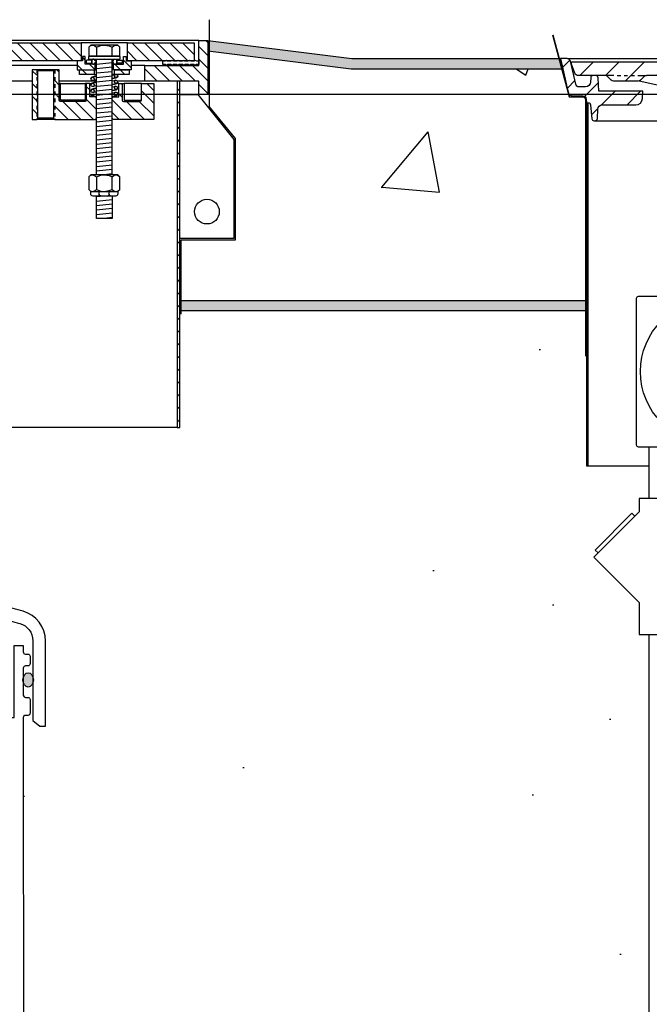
# Model space of a CAD drawing. Extents: x -169 to 7270, y -140 to 2984.
# Tile 626 of 656: x 6754 to 6771, y 959 to 986. Entities that reach past the tile are written whole.
import ezdxf

# ---------------------------------------------------------------- set-up
doc = ezdxf.new("R2010")
doc.units = 0
doc.header["$MEASUREMENT"] = 0
doc.header["$PDSIZE"] = 1
doc.linetypes.add('HIDDEN5', pattern=[0.05, 0.025, -0.025])
doc.layers.get('DEFPOINTS').update_dxf_attribs({"linetype": 'CONTINUOUS'})
for name, color, linetype in [('CONCRETE-HATCH', 2, 'CONTINUOUS'), ('CONDUIT', 2, 'CONTINUOUS'), ('DIM', 3, 'CONTINUOUS'), ('FRP-SUMP', 2, 'CONTINUOUS'), ('J-BOX', 2, 'CONTINUOUS'), ('MULTI-PORT-MANHOLE', 4, 'CONTINUOUS'), ('MULTI-PORT-MANHOLE-HATCH', 252, 'CONTINUOUS'), ('PEAGRAVEL-HATCH', 3, 'CONTINUOUS'), ('TANK-MANHOLE', 2, 'CONTINUOUS'), ('TANK-MANHOLE-18', 2, 'CONTINUOUS'), ('TANK-MANHOLE-COVER-18', 2, 'CONTINUOUS'), ('TANK-MANHOLE-COVER-HATCH-18', 7, 'CONTINUOUS'), ('TANK-MANHOLE-HATCH-18', 7, 'CONTINUOUS'), ('TANK-SLAB', 6, 'CONTINUOUS')]:
    doc.layers.add(name, color=color, linetype=linetype)
doc.layers.add('FREEZE-LINES', color=8, linetype='CONTINUOUS', plot=False)
doc.styles.add('SIMPLEX', font='simplex')
doc.dimstyles.new('DIM64', dxfattribs={"dimscale": 64, "dimtxt": 0.09375, "dimasz": 0.09375, "dimexe": 0.0625, "dimexo": 0.0625, "dimgap": 0.046875, "dimtad": 1, "dimdec": 4, "dimzin": 3, "dimdsep": 46, "dimlunit": 4, "dimtxsty": 'SIMPLEX', "dimcen": 0, "dimclrd": 256, "dimclre": 256, "dimclrt": 256, "dimadec": 0, "dimazin": 0, "dimtfac": 1, "dimtdec": 4, "dimtmove": 0, "dimatfit": 3, "dimfxl": 1, "dimfrac": 2, "dimtolj": 1, "dimtzin": 0, "dimarcsym": 0})
pattern_1 = [(45, (5212.8162, 3e-12), (-0.35355339, 0.35355339), [])]
pattern_2 = [(135, (14719.46536, -192.00985), (0.176776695, 0.176776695), [])]

# ---------------------------------------------------------------- blocks, each defined once
blk = doc.blocks.new('*D74')
at = {"layer": 'DEFPOINTS', "color": 0, "transparency": 16777216}
for p in [(7015.7, 978.296), (6391.694, 978.015), (6391.694, 700.523)]:
    blk.add_point(p, dxfattribs=at)
at = {"layer": 'DIM', "lineweight": -2, "transparency": 16777216}
for p, q in [((7015.7, 974.296), (7015.7, 696.523)), ((6391.694, 974.015), (6391.694, 696.523)), ((7009.7, 700.523), (6397.694, 700.523))]:
    blk.add_line(p, q, dxfattribs=at)
at = {"layer": 'DIM', "transparency": 16777216}
for points in [[(6397.694, 701.523), (6397.694, 699.523), (6391.694, 700.523)], [(7009.7, 701.523), (7009.7, 699.523), (7015.7, 700.523)]]:
    blk.add_solid(points, dxfattribs=at)
at = {"layer": 'DIM', "transparency": 16777216, "insert": (6703.697, 708.095), "char_height": 6, "attachment_point": 5, "style": 'SIMPLEX'}
blk.add_mtext('\\A1;52\'-0" (F.V. TANK SLAB)', dxfattribs=at)

msp = doc.modelspace()

# ---------------------------------------------------------------- hatches: boundary and pattern name
at = {"layer": 'CONCRETE-HATCH'}
h = msp.add_hatch(dxfattribs=at)
h.set_pattern_fill('AR-CONC', color=256, scale=2.67, style=0)
h.set_pattern_definition([(50, (6763.896, 981.429), (19.151, -1.675), [2.0025, -22.0275]), (355, (6763.896, 981.429), (-3.705, 20.084), [1.602, -17.622]), (100.45, (6765.492, 981.29), (15.446, 18.408), [1.702, -18.7205]), (46.18, (6763.896, 986.77), (28.495, -4.42), [3.004, -33.041]), (96.64, (6766.27, 986.4), (24.955, 26.01), [2.553, -28.081]), (351.18, (6763.896, 986.77), (24.955, 26.01), [2.403, -26.433]), (21, (6766.566, 985.434), (15.937, -10.75), [2.0025, -22.0275]), (326, (6766.566, 985.434), (6.497, 19.362), [1.602, -17.622]), (71.45, (6767.894, 984.538), (22.434, 8.612), [1.702, -18.7205]), (37.5, (6763.896, 981.429), (0.325, 8.888), [0, -17.4084, 0, -17.889, 0, -17.6887]), (7.5, (6763.896, 981.429), (7.024, 10.531), [0, -10.1994, 0, -17.008, 0, -6.7417]), (327.5, (6757.942, 981.429), (14.253, -0.6022), [0, -6.675, 0, -20.826, 0, -27.6345]), (317.5, (6755.272, 981.429), (15.571, 2.673), [0, -8.6775, 0, -13.8306, 0, -19.6245])])
h.paths.add_polyline_path([(6769.5787, 983.87998), (6769.55219, 983.9299), (6769.50736, 983.95668), (6769.12147, 983.95668), (6768.91354, 984.73346), (6763.05794, 984.73346), (6759.11465, 985.22637), (6759.11465, 983.67456), (6759.83008, 982.79832), (6759.83008, 979.97135), (6758.32214, 979.97135), (6758.32214, 978.29596), (6769.5787, 978.29596)])
at = {"layer": 'FRP-SUMP'}
h = msp.add_hatch(color=256, dxfattribs=at)
edge = h.paths.add_edge_path()
edge.add_ellipse((6754.08679, 967.75721), major_axis=(0, 0.2), ratio=0.72085956, start_angle=282.678211, end_angle=431.031832)
edge.add_line((6753.95045, 967.82221), (6753.95045, 967.6922))
edge.add_ellipse((6754.08679, 967.75721), major_axis=(0, 0.2), ratio=0.72085956, start_angle=108.968168, end_angle=257.321789)
edge.add_line((6754.22745, 967.71331), (6754.22745, 967.8011))
at = {"layer": 'MULTI-PORT-MANHOLE-HATCH', "linetype": 'Continuous'}
h = msp.add_hatch(dxfattribs=at)
h.set_pattern_fill('LINE', color=256, scale=2, angle=45, style=0)
h.set_pattern_definition(pattern_2)
h.paths.add_polyline_path([(6752.20045, 984.57721), (6752.20045, 984.95221), (6752.95045, 984.95221), (6752.95045, 985.45221), (6755.55982, 985.45221), (6755.55982, 984.95221), (6753.32545, 984.95221), (6753.32545, 984.57721)])
h = msp.add_hatch(dxfattribs=at)
h.set_pattern_fill('LINE', color=256, scale=2, angle=45, style=0)
h.set_pattern_definition(pattern_2)
h.paths.add_polyline_path([(6756.84107, 985.45221), (6758.70045, 985.45221), (6758.70045, 984.95221), (6756.84107, 984.95221)])
h = msp.add_hatch(dxfattribs=at)
h.set_pattern_fill('LINE', color=256, scale=2, angle=45, style=0)
h.set_pattern_definition(pattern_2)
h.paths.add_polyline_path([(6758.82545, 984.01471), (6758.82545, 984.38971), (6757.32545, 984.38971), (6757.32545, 984.82721), (6758.82545, 984.82721), (6758.82545, 985.51471), (6759.07545, 985.51471), (6759.07545, 984.01471)])
h = msp.add_hatch(dxfattribs=at)
h.set_pattern_fill('LINE', color=256, scale=2, angle=45, style=0)
h.set_pattern_definition(pattern_2)
h.paths.add_polyline_path([(6756.45826, 984.85846), (6756.7317, 984.85846), (6756.7317, 985.07721), (6756.80982, 985.07721), (6756.80982, 984.95221), (6756.95045, 984.95221), (6756.95045, 984.70221), (6756.45826, 984.70221)])
h.paths.add_polyline_path([(6755.45045, 984.95221), (6755.59107, 984.95221), (6755.59107, 985.07721), (6755.6692, 985.07721), (6755.6692, 984.85846), (6755.94263, 984.85846), (6755.94263, 984.70221), (6755.45045, 984.70221)])
h.paths.add_polyline_path([(6755.51295, 984.70221), (6755.9192, 984.70221), (6755.9192, 984.57721), (6755.51295, 984.57721)])
h.paths.add_polyline_path([(6756.4817, 984.70221), (6756.88795, 984.70221), (6756.88795, 984.57721), (6756.4817, 984.57721)])
h = msp.add_hatch(dxfattribs=at)
h.set_pattern_fill('LINE', color=256, scale=2, angle=45, style=0)
h.set_pattern_definition(pattern_2)
h.paths.add_polyline_path([(6754.82545, 984.70221), (6754.95045, 984.70221), (6754.95045, 983.85846, 0.41421356), (6754.9817, 983.82721), (6755.6692, 983.82721, 0.41421356), (6755.70045, 983.85846), (6755.70045, 984.32721), (6755.7942, 984.32721), (6755.7942, 983.95221), (6755.95045, 983.95221), (6755.9817, 983.92096), (6755.9817, 983.35846), (6755.95045, 983.32721), (6754.82545, 983.32721)])
h.paths.add_polyline_path([(6754.20045, 984.70221), (6754.32545, 984.70221), (6754.32545, 983.32721), (6754.20045, 983.32721)])
h = msp.add_hatch(dxfattribs=at)
h.set_pattern_fill('LINE', color=256, scale=2, angle=45, style=0)
h.set_pattern_definition(pattern_2)
h.paths.add_polyline_path([(6758.22575, 974.76471), (6758.30044, 974.76471), (6758.30044, 984.38971), (6758.22575, 984.38971)])
h = msp.add_hatch(dxfattribs=at)
h.set_pattern_fill('LINE', color=256, scale=2, angle=45, style=0)
h.set_pattern_definition(pattern_2)
h.paths.add_polyline_path([(6756.4192, 983.92096), (6756.45045, 983.95221), (6756.6067, 983.95221), (6756.6067, 984.32721), (6756.70045, 984.32721), (6756.70045, 983.85846, 0.41421356), (6756.7317, 983.82721), (6757.17417, 983.82721), (6757.20293, 983.8314), (6757.22399, 983.84284), (6757.2317, 983.85846), (6757.2317, 984.32721), (6757.57545, 984.32721), (6757.57545, 983.32721), (6756.45045, 983.32721), (6756.4192, 983.35846)])
at = {"layer": 'PEAGRAVEL-HATCH'}
h = msp.add_hatch(dxfattribs=at)
h.set_pattern_fill('AR-SAND', color=256, scale=7.5, style=0)
h.set_pattern_definition([(37.5, (6759.235, 969.983), (-0.472, 14.451), [0, -11.4, 0, -12.75, 0, -12.1875]), (7.5, (6759.235, 969.983), (13.273, 21.166), [0, -6.15, 0, -10.275, 0, -3.9375]), (327.5, (6750.01, 969.983), (23.356, 0.0424), [0, -3.75, 0, -13.5, 0, -17.625]), (317.5, (6750.01, 969.983), (22.546, 6.583), [0, -1.875, 0, -8.85, 0, -10.125])])
h.paths.add_polyline_path([(6769.59336, 978.01471), (6759.23496, 978.01471), (6760.03052, 969.98346), (6770.97582, 969.98346), (6769.79302, 971.16626), (6769.91087, 971.28412), (6769.8323, 971.36269), (6770.85371, 972.38409), (6770.93228, 972.30552), (6771.05014, 972.42338), (6771.05014, 972.79812), (6771.32794, 972.79812), (6771.32794, 973.7036), (6769.59336, 973.7036)])
h = msp.add_hatch(dxfattribs=at)
h.set_pattern_fill('AR-SAND', color=256, scale=7.5, style=0)
h.set_pattern_definition([(37.5, (6753.952, 964.509), (-0.4725, 14.451), [0, -11.4, 0, -12.75, 0, -12.1875]), (7.5, (6753.952, 964.509), (13.273, 21.166), [0, -6.15, 0, -10.275, 0, -3.9375]), (327.5, (6744.727, 964.509), (23.356, 0.0424), [0, -3.75, 0, -13.5, 0, -17.625]), (317.5, (6744.727, 964.509), (22.546, 6.583), [0, -1.875, 0, -8.85, 0, -10.125])])
h.paths.add_polyline_path([(6771.32794, 969.02023), (6771.05014, 969.02023), (6771.05014, 969.90914), (6770.97582, 969.98346), (6759.84204, 969.98346), (6753.95178, 969.98346), (6753.95371, 964.50891), (6771.32794, 964.50891)])
h = msp.add_hatch(dxfattribs=at)
h.set_pattern_fill('AR-SAND', color=256, scale=7.5, style=0)
h.set_pattern_definition([(37.5, (6753.954, 931.786), (-0.4725, 14.451), [0, -11.4, 0, -12.75, 0, -12.1875]), (7.5, (6753.954, 931.786), (13.273, 21.166), [0, -6.15, 0, -10.275, 0, -3.9375]), (327.5, (6744.729, 931.786), (23.356, 0.0424), [0, -3.75, 0, -13.5, 0, -17.625]), (317.5, (6744.729, 931.786), (22.546, 6.583), [0, -1.875, 0, -8.85, 0, -10.125])])
edge = h.paths.add_edge_path()
edge.add_line((6771.32794, 964.50891), (6753.95371, 964.50891))
edge.add_line((6753.95371, 964.50891), (6753.95488, 961.19658))
edge.add_arc((6700.03782, 832.27575), 139.74129, 65.4201994, 67.3044212, ccw=False)
edge.add_arc((6757.70853, 957.71641), 1.7, 0, 74.436861, ccw=False)
edge.add_line((6759.40853, 957.71641), (6759.40853, 945.77096))
edge.add_line((6759.40853, 945.77096), (6760.29198, 945.77096))
edge.add_line((6760.29198, 945.77096), (6760.52851, 945.77096))
edge.add_line((6760.52851, 945.77096), (6759.79198, 944.45572))
edge.add_line((6759.79198, 944.45572), (6759.79198, 944.05737))
edge.add_arc((6759.54198, 944.05737), 0.25, -90, 0, ccw=False)
edge.add_line((6759.54198, 943.80737), (6759.40853, 943.80737))
edge.add_line((6759.40853, 943.80737), (6759.40853, 942.27096))
edge.add_arc((6759.65853, 942.27096), 0.25, 180, 270)
edge.add_line((6759.65853, 942.02096), (6759.65853, 939.0151))
edge.add_line((6759.65853, 939.0151), (6760.27728, 939.0151))
edge.add_line((6760.27728, 939.0151), (6760.27728, 938.11792))
edge.add_line((6760.27728, 938.11792), (6760.40103, 938.11792))
edge.add_line((6760.40103, 938.11792), (6760.40103, 937.70503))
edge.add_line((6760.40103, 937.70503), (6760.97355, 937.665))
edge.add_line((6760.97355, 937.665), (6760.97355, 937.14713))
edge.add_line((6760.97355, 937.14713), (6761.46855, 937.14713))
edge.add_line((6761.46855, 937.14713), (6761.46855, 937.60745))
edge.add_line((6761.46855, 937.60745), (6761.53042, 937.60745))
edge.add_line((6761.53042, 937.60745), (6761.53042, 937.66932))
edge.add_line((6761.53042, 937.66932), (6761.65417, 937.66932))
edge.add_line((6761.65417, 937.66932), (6761.65417, 937.14713))
edge.add_line((6761.65417, 937.14713), (6766.60711, 937.14713))
edge.add_ellipse((6766.60711, 936.95963), major_axis=(0, 0.1875), ratio=0.47920074, start_angle=180, end_angle=360, ccw=False)
edge.add_ellipse((6766.60711, 936.58463), major_axis=(0, -0.1875), ratio=0.47920074, start_angle=0, end_angle=180, ccw=False)
edge.add_line((6766.60711, 936.39713), (6761.65417, 936.39713))
edge.add_line((6761.65417, 936.39713), (6761.65417, 935.87495))
edge.add_line((6761.65417, 935.87495), (6761.46855, 935.87495))
edge.add_line((6761.46855, 935.87495), (6761.46855, 935.92098))
edge.add_line((6761.46855, 935.92098), (6760.91167, 935.92098))
edge.add_line((6760.91167, 935.92098), (6760.91167, 935.87495))
edge.add_line((6760.91167, 935.87495), (6760.40103, 935.83924))
edge.add_line((6760.40103, 935.83924), (6760.40103, 935.42635))
edge.add_line((6760.40103, 935.42635), (6760.27728, 935.42635))
edge.add_line((6760.27728, 935.42635), (6760.27728, 934.52917))
edge.add_line((6760.27728, 934.52917), (6759.65853, 934.52917))
edge.add_line((6759.65853, 934.52917), (6759.65853, 933.52917))
edge.add_line((6759.65853, 933.52917), (6760.27728, 933.52917))
edge.add_line((6760.27728, 933.52917), (6760.27728, 932.63198))
edge.add_line((6760.27728, 932.63198), (6760.40103, 932.63198))
edge.add_line((6760.40103, 932.63198), (6760.40103, 932.21909))
edge.add_line((6760.40103, 932.21909), (6760.97355, 932.17906))
edge.add_line((6760.97355, 932.17906), (6760.97355, 931.7862))
edge.add_line((6760.97355, 931.7862), (6761.46855, 931.7862))
edge.add_line((6761.46855, 931.7862), (6761.46855, 932.12151))
edge.add_line((6761.46855, 932.12151), (6761.53042, 932.12151))
edge.add_line((6761.53042, 932.12151), (6761.53042, 932.18339))
edge.add_line((6761.53042, 932.18339), (6761.65417, 932.18339))
edge.add_line((6761.65417, 932.18339), (6761.65417, 931.7862))
edge.add_line((6761.65417, 931.7862), (6768.32794, 931.7862))
edge.add_arc((6768.32794, 934.7862), 3, 270, 360)
edge.add_line((6771.32794, 934.7862), (6771.32794, 964.50891))
h.paths.add_polyline_path([(6761.45865, 937.83119), (6761.33985, 937.83119, -1), (6761.10225, 937.83119), (6760.98345, 937.83119, -1)], flags=16)
h.paths.add_polyline_path([(6761.32401, 937.83119, -1), (6761.11809, 937.83119, -1)], flags=0)
h.paths.add_polyline_path([(6761.45865, 932.34525), (6761.33985, 932.34525, -1), (6761.10225, 932.34525), (6760.98345, 932.34525, -1)], flags=16)
h.paths.add_polyline_path([(6761.32401, 932.34525, -1), (6761.11809, 932.34525, -1)], flags=0)
at = {"layer": 'TANK-MANHOLE-COVER-HATCH-18', "linetype": 'Continuous'}
h = msp.add_hatch(dxfattribs=at)
h.set_pattern_fill('LINE', color=256, scale=4, angle=45, style=0)
h.set_pattern_definition(pattern_1)
h.paths.add_polyline_path([(6769.1724, 984.92178), (6769.17795, 984.85798), (6769.26987, 984.60612, 0.31505809), (6769.35793, 984.54451), (6770.11003, 984.54451, -0.20068244), (6770.17677, 984.5166), (6770.27632, 984.41569, 0.20068244), (6770.34306, 984.38778), (6770.68286, 984.38778), (6771.02266, 984.38778, 0.20067998), (6771.0894, 984.41569), (6771.18895, 984.5166, -0.20067998), (6771.25569, 984.54451), (6776.97437, 984.54451, -0.38336671), (6777.22295, 984.32108), (6777.31844, 983.42753, 0.38336671), (6777.4738, 983.28788), (6777.50063, 983.28788, 0.38336671), (6777.65599, 983.42753), (6777.75144, 984.32073, -0.38376912), (6778.00041, 984.54451), (6779.86317, 984.54451, -0.38581775), (6780.11373, 984.31895), (6780.20754, 983.42777, 0.38381878), (6780.36293, 983.28788), (6780.39119, 983.28788, 0.38381878), (6780.54658, 983.42777), (6780.64058, 984.32069, -0.38381878), (6780.8892, 984.54451), (6786.60927, 984.54451, -0.20067998), (6786.67602, 984.5166), (6786.77556, 984.41569, 0.20067998), (6786.8423, 984.38778), (6787.18211, 984.38778), (6787.52191, 984.38778, 0.20068244), (6787.58865, 984.41569), (6787.6882, 984.5166, -0.20068244), (6787.75494, 984.54451), (6788.50564, 984.54451, 0.31505687), (6788.59371, 984.60612), (6788.68563, 984.85798), (6788.69118, 984.92178), (6778.93248, 984.92178)])
at = {"layer": 'TANK-MANHOLE-HATCH-18', "linetype": 'Continuous'}
h = msp.add_hatch(dxfattribs=at)
h.set_pattern_fill('LINE', color=256, scale=4, angle=45, style=0)
h.set_pattern_definition(pattern_1)
h.paths.add_polyline_path([(6769.70363, 983.73304), (6769.73829, 983.34482, 0.45806569), (6769.81519, 983.28962, 0.46914088), (6769.89224, 983.3471), (6769.90618, 983.61191, -0.39889443), (6770.031, 983.73034), (6770.95889, 983.73034, 0.39805028), (6771.1461, 983.90744), (6771.15722, 984.1076), (6769.9311, 984.1076), (6769.91166, 984.48523, 0.39923087), (6769.84924, 984.54451), (6769.77022, 984.54451, 0.39953151), (6769.7078, 984.48516), (6769.70165, 984.36321, -0.39953151), (6769.56121, 984.22966), (6769.38294, 984.22966, -0.34858266), (6769.29164, 984.30212), (6769.14206, 984.94341, 0.34699278), (6769.05168, 985.01471), (6768.8686, 985.01471), (6769.08643, 984.07537, 0.34818324), (6769.2082, 983.97861), (6769.48864, 983.97861, -0.40020821), (6769.58298, 983.88936), (6769.5885, 983.78998), (6769.64138, 983.78998, -0.38836603)])
at = {"layer": 'TANK-SLAB'}
for points in [[(6768.87484, 985.01471), (6763.07545, 985.01471), (6759.07545, 985.51471), (6759.07545, 985.23127), (6763.05794, 984.73346), (6768.94006, 984.73346)], [(6769.59336, 978.29596), (6758.30044, 978.29596), (6758.30044, 978.01471), (6769.59336, 978.01471)]]:
    msp.add_hatch(color=256, dxfattribs=at).paths.add_polyline_path(points)

# ---------------------------------------------------------------- linework, layer by layer
at = {"layer": 'CONDUIT'}
for p, q in [((6771.32794, 972.79812), (6771.32794, 974.22502)), ((6771.32794, 938.26656), (6771.32794, 969.02956))]:
    msp.add_line(p, q, dxfattribs=at)
msp.add_lwpolyline([(6771.05014, 972.42338), (6769.79302, 971.16626), (6771.05014, 969.90914), (6771.05014, 969.02023), (6772.60574, 969.02023), (6772.60574, 972.79812), (6771.05014, 972.79812)], close=True, dxfattribs=at)
msp.add_lwpolyline([(6770.93228, 972.30552), (6770.85371, 972.38409), (6769.8323, 971.36269), (6769.91087, 971.28412)], dxfattribs=at)
at = {"layer": 'DEFPOINTS'}
for points in [[(6759.11465, 986.09576), (6759.11465, 983.67456), (6759.83008, 982.79832), (6759.83008, 979.97135), (6758.32214, 979.97135), (6758.32214, 977.91141)], [(6768.64989, 985.6718), (6769.10898, 983.95668), (6769.49487, 983.95668), (6769.53971, 983.9299), (6769.56621, 983.87998), (6769.56621, 976.75093)], [(6768.65613, 985.6718), (6769.11522, 983.95668), (6769.50111, 983.95668), (6769.54595, 983.9299), (6769.57245, 983.87998), (6769.57245, 976.75093)], [(6768.65613, 985.6718), (6769.11522, 983.95668), (6769.50111, 983.95668), (6769.54595, 983.9299), (6769.57245, 983.87998), (6769.57245, 976.75093)], [(6768.65613, 985.6718), (6769.11522, 983.95668), (6769.50111, 983.95668), (6769.54595, 983.9299), (6769.57245, 983.87998), (6769.57245, 976.75093)], [(6768.65613, 985.6718), (6769.11522, 983.95668), (6769.50111, 983.95668), (6769.54595, 983.9299), (6769.57245, 983.87998), (6769.57245, 976.75093)]]:
    msp.add_lwpolyline(points, dxfattribs=at)
at = {"layer": 'FREEZE-LINES', "linetype": 'Continuous'}
msp.add_line((7225.69428, 984.01471), (6181.69428, 984.01471), dxfattribs=at)
at = {"layer": 'FRP-SUMP'}
msp.add_lwpolyline([(6753.85082, 969.32614, -0.33616492), (6754.21572, 968.84474), (6754.21572, 966.63109), (6754.40723, 966.47039), (6754.56585, 966.47039), (6754.56572, 966.63109), (6754.56572, 968.84474, 0.33616492), (6753.94539, 969.66312, 0.00312802), (6753.38578, 969.81672, -0.33950342), (6753.20045, 970.05822), (6753.20045, 973.34109), (6752.95072, 973.34109), (6752.95072, 969.95415, 0.33985649), (6753.322, 969.471, -0.00350371)], format="xyb", close=True, dxfattribs=at)
msp.add_lwpolyline([(6752.70045, 956.57108), (6752.70045, 966.71159), (6753.70045, 966.71159), (6753.70045, 968.71159), (6753.95045, 968.71159), (6753.95045, 968.53471, 0.41421356), (6754.01045, 968.47471), (6754.08045, 968.47471, -0.41421356), (6754.14045, 968.41471), (6754.14045, 968.20909, -0.41421356), (6754.07795, 968.14659), (6754.01545, 968.14659, 0.38676832), (6753.95045, 968.08409), (6753.95045, 967.33409, 0.38676832), (6754.01545, 967.27159), (6754.07795, 967.27159, -0.41421356), (6754.14045, 967.20909), (6754.14045, 966.83409, -0.41421356), (6754.07795, 966.77159), (6754.01045, 966.77159, 0.41421356), (6753.95045, 966.71159), (6753.95392, 956.87655, -0.00822165)], format="xyb", dxfattribs=at)
msp.add_ellipse((6754.08679, 967.75721), major_axis=(0, 0.2), ratio=0.72085956, dxfattribs=at)
at = {"layer": 'J-BOX'}
msp.add_lwpolyline([(6770.98375, 974.28058), (6770.98375, 978.35821, -0.41421356), (6771.03931, 978.41377), (6775.11694, 978.41377, -0.41421356), (6775.1725, 978.35821), (6775.1725, 974.28058, -0.41421356), (6775.11694, 974.22502), (6771.03931, 974.22502, -0.41421356)], format="xyb", close=True, dxfattribs=at)
msp.add_circle((6773.07812, 976.3194), 1.98948, dxfattribs=at)
at = {"layer": 'MULTI-PORT-MANHOLE', "color": 7, "linetype": 'Continuous'}
for p, q in [((6758.82545, 985.51471), (6752.57614, 985.51471)), ((6756.84107, 985.45221), (6755.55982, 985.45221)), ((6755.94042, 984.88847), (6755.9817, 984.88847)), ((6755.45045, 984.82721), (6753.32545, 984.82721)), ((6754.82545, 984.70221), (6754.32545, 984.70221)), ((6755.94263, 984.85846), (6755.9817, 984.85846)), ((6755.94263, 984.70221), (6755.9817, 984.70221)), ((6756.45826, 984.85846), (6756.4192, 984.85846)), ((6756.45826, 984.70221), (6756.4192, 984.70221)), ((6757.32545, 984.82721), (6756.95045, 984.82721)), ((6754.20045, 984.38971), (6752.81562, 984.38971)), ((6755.9817, 984.38971), (6754.95045, 984.38971)), ((6755.9192, 984.57721), (6755.9817, 984.57721)), ((6756.4817, 984.57721), (6756.4192, 984.57721)), ((6757.32545, 984.38971), (6756.56707, 984.38971)), ((6754.9817, 984.32721), (6755.6692, 984.32721)), ((6755.7942, 984.32721), (6755.85329, 984.32721)), ((6756.6067, 984.32721), (6756.5476, 984.32721)), ((6757.23169, 984.32721), (6756.74867, 984.32721)), ((6754.82545, 983.32721), (6754.32545, 983.32721)), ((6758.22575, 974.76471), (6752.8986, 974.76471))]:
    msp.add_line(p, q, dxfattribs=at)
at = {"layer": 'MULTI-PORT-MANHOLE', "color": 2, "linetype": 'Continuous'}
for p, q in [((6755.98394, 985.33355), (6755.98394, 985.07906)), ((6756.41695, 985.07906), (6756.41695, 985.33355)), ((6755.9817, 981.7889), (6755.9817, 984.99907)), ((6756.4192, 981.7889), (6756.4192, 984.99907)), ((6754.7942, 984.67096), (6754.3567, 984.67096)), ((6754.7942, 983.35846), (6754.3567, 983.35846)), ((6755.98394, 981.73089), (6755.98394, 981.38291)), ((6756.41695, 981.38291), (6756.41695, 981.73089))]:
    msp.add_line(p, q, dxfattribs=at)
at = {"layer": 'MULTI-PORT-MANHOLE', "color": 254, "linetype": 'Continuous'}
for p, q in [((6756.4192, 984.96906), (6756.46047, 984.96906)), ((6756.46047, 984.88847), (6756.4192, 984.88847))]:
    msp.add_line(p, q, dxfattribs=at)
at = {"layer": 'MULTI-PORT-MANHOLE', "color": 1, "linetype": 'HIDDEN5', "ltscale": 0.4}
for p, q in [((6754.32545, 984.70221), (6754.32545, 983.32721)), ((6754.82545, 984.70221), (6754.82545, 983.32721))]:
    msp.add_line(p, q, dxfattribs=at)
at = {"layer": 'MULTI-PORT-MANHOLE', "color": 3, "linetype": 'Continuous'}
msp.add_line((6756.4192, 983.90229), (6756.4192, 984.84197), dxfattribs=at)
at = {"layer": 'MULTI-PORT-MANHOLE', "linetype": 'Continuous'}
for points in [[(6752.20045, 984.57721), (6752.20045, 984.95221), (6752.95045, 984.95221), (6752.95045, 985.45221), (6755.55982, 985.45221), (6755.55982, 984.95221), (6753.32545, 984.95221), (6753.32545, 984.57721)], [(6756.84107, 985.45221), (6758.70045, 985.45221), (6758.70045, 984.95221), (6756.84107, 984.95221)], [(6758.82545, 984.01471), (6758.82545, 984.38971), (6757.32545, 984.38971), (6757.32545, 984.82721), (6758.82545, 984.82721), (6758.82545, 985.51471), (6759.07545, 985.51471), (6759.07545, 984.01471)], [(6758.22575, 974.76471), (6758.30044, 974.76471), (6758.30044, 984.38971), (6758.22575, 984.38971), (6758.22575, 974.76471)]]:
    msp.add_lwpolyline(points, close=True, dxfattribs=at)
at = {"layer": 'MULTI-PORT-MANHOLE', "color": 2, "linetype": 'Continuous'}
for points in [[(6756.57544, 985.07906), (6756.63346, 985.07906), (6756.63346, 985.33355), (6756.57544, 985.39156), (6755.82545, 985.39156), (6755.76743, 985.33355), (6755.76743, 985.07906), (6755.82545, 985.07906)], [(6755.6692, 985.07721), (6755.59107, 985.07721), (6755.59107, 984.95221), (6755.45045, 984.95221), (6755.45045, 984.70221), (6755.94263, 984.70221), (6755.94263, 984.85846), (6755.6692, 984.85846)], [(6756.7317, 985.07721), (6756.80982, 985.07721), (6756.80982, 984.95221), (6756.95045, 984.95221), (6756.95045, 984.70221), (6756.45826, 984.70221), (6756.45826, 984.85846), (6756.7317, 984.85846)], [(6754.3567, 983.35846), (6754.3567, 984.67096), (6754.32545, 984.70221), (6754.20045, 984.70221), (6754.20045, 983.32721), (6754.32545, 983.32721)], [(6755.9192, 984.57721), (6755.51295, 984.57721), (6755.51295, 984.70221), (6755.9192, 984.70221), (6755.9192, 984.57721)], [(6756.4817, 984.57721), (6756.4817, 984.70221), (6756.88795, 984.70221), (6756.88795, 984.57721), (6756.4817, 984.57721)], [(6756.57544, 981.3249), (6756.63346, 981.38291), (6756.63346, 981.73089), (6756.57544, 981.7889), (6755.82545, 981.7889), (6755.76743, 981.73089), (6755.76743, 981.38291), (6755.82545, 981.3249)]]:
    msp.add_lwpolyline(points, close=True, dxfattribs=at)
for points in [[(6755.76743, 985.33355), (6755.81256, 985.37088), (6755.86209, 985.39156), (6755.87569, 985.39156), (6755.87569, 985.39156), (6755.93196, 985.37505), (6755.98394, 985.33355), (6756.03254, 985.35569), (6756.1082, 985.38039), (6756.18944, 985.3914), (6756.20045, 985.39156), (6756.33996, 985.36646), (6756.41695, 985.33355), (6756.46208, 985.37088), (6756.51161, 985.39156), (6756.5252, 985.39156), (6756.58147, 985.37505), (6756.63346, 985.33355)], [(6755.76743, 981.73089), (6755.81256, 981.76822), (6755.86209, 981.7889), (6755.87569, 981.7889), (6755.87569, 981.7889), (6755.93196, 981.77238), (6755.98394, 981.73089), (6756.03254, 981.75303), (6756.1082, 981.77772), (6756.18944, 981.78874), (6756.20045, 981.7889), (6756.33996, 981.76379), (6756.41695, 981.73089), (6756.46208, 981.76822), (6756.51161, 981.7889), (6756.5252, 981.7889), (6756.58147, 981.77238), (6756.63346, 981.73089)], [(6755.76743, 981.38291), (6755.81256, 981.34558), (6755.86209, 981.3249), (6755.87569, 981.3249), (6755.87569, 981.3249), (6755.93196, 981.34142), (6755.98394, 981.38291), (6756.03254, 981.36077), (6756.1082, 981.33608), (6756.18944, 981.32506), (6756.20045, 981.3249), (6756.33996, 981.35001), (6756.41695, 981.38291), (6756.46208, 981.34558), (6756.51161, 981.3249), (6756.5252, 981.3249), (6756.58147, 981.34142), (6756.63346, 981.38291)], [(6756.4192, 981.1949), (6756.4192, 980.57756), (6755.9817, 980.57756), (6755.9817, 981.1949)]]:
    msp.add_lwpolyline(points, dxfattribs=at)
at = {"layer": 'MULTI-PORT-MANHOLE', "color": 7, "linetype": 'Continuous'}
for points in [[(6755.85545, 984.88976), (6755.85545, 984.96777), (6755.71607, 984.96777, 0.41421356), (6755.70045, 984.95214), (6755.70045, 984.90458, 0.41421356), (6755.71044, 984.88896), (6755.85544, 984.88896)], [(6755.85545, 984.88971, 0.41421356), (6755.8867, 984.85846), (6755.90919, 984.85846, 0.41421356), (6755.94044, 984.88971), (6755.94044, 984.8936), (6755.98105, 984.92877), (6755.94044, 984.96393), (6755.94044, 984.96782, 0.41421356), (6755.90919, 984.99907), (6755.8867, 984.99907, 0.41421356), (6755.85545, 984.96782), (6755.85545, 984.88847)], [(6756.54545, 984.88971, -0.41421356), (6756.5142, 984.85846), (6756.4917, 984.85846, -0.41421356), (6756.46045, 984.88971), (6756.46045, 984.8936), (6756.41984, 984.92877), (6756.46045, 984.96393), (6756.46045, 984.96782, -0.41421356), (6756.4917, 984.99907), (6756.5142, 984.99907, -0.41421356), (6756.54545, 984.96782), (6756.54545, 984.88847)], [(6756.54545, 984.88976), (6756.54545, 984.96777), (6756.68482, 984.96777, -0.41421356), (6756.70045, 984.95214), (6756.70045, 984.90458, -0.41421356), (6756.69045, 984.88896), (6756.54545, 984.88896)]]:
    msp.add_lwpolyline(points, format="xyb", dxfattribs=at)
at = {"layer": 'MULTI-PORT-MANHOLE', "color": 2, "linetype": 'Continuous'}
for points in [[(6756.62432, 985.07906), (6755.77657, 985.07906, 0.41421356), (6755.76095, 985.06344), (6755.76095, 985.01469, 0.41421356), (6755.77657, 984.99907), (6756.62432, 984.99907, 0.41421356), (6756.63994, 985.01469), (6756.63994, 985.06344, 0.41421356)], [(6754.82545, 983.32721), (6755.95045, 983.32721), (6755.9817, 983.35846), (6755.9817, 983.92096), (6755.95045, 983.95221), (6755.7942, 983.95221), (6755.7942, 984.32721), (6755.70045, 984.32721), (6755.70045, 983.85846, -0.41421356), (6755.6692, 983.82721), (6754.9817, 983.82721, -0.41421356), (6754.95045, 983.85846), (6754.95045, 984.70221), (6754.82545, 984.70221), (6754.7942, 984.67096), (6754.7942, 983.35846)], [(6757.2317, 983.85846), (6757.2317, 984.32721), (6757.57545, 984.32721), (6757.57545, 983.32721), (6756.45045, 983.32721), (6756.4192, 983.35846), (6756.4192, 983.92096), (6756.45045, 983.95221), (6756.6067, 983.95221), (6756.6067, 984.32721), (6756.70045, 984.32721), (6756.70045, 983.85846, 0.41421356), (6756.7317, 983.82721), (6757.17417, 983.82721), (6757.20293, 983.8314), (6757.22399, 983.84284)]]:
    msp.add_lwpolyline(points, format="xyb", close=True, dxfattribs=at)
at = {"layer": 'MULTI-PORT-MANHOLE', "color": 7, "linetype": 'Continuous'}
msp.add_lwpolyline([(6758.71974, 984.97521), (6758.7262, 984.97521), (6758.76045, 984.95521), (6758.82545, 984.95521), (6758.82545, 984.84722), (6758.76045, 984.84722), (6758.7262, 984.82721), (6758.69195, 984.84722), (6758.59995, 984.84722), (6758.5657, 984.82721), (6758.53145, 984.84722), (6758.43944, 984.84722), (6758.4052, 984.82721), (6758.37095, 984.84722), (6758.27895, 984.84722), (6758.2447, 984.82721), (6758.21045, 984.84722), (6758.11845, 984.84722), (6758.0842, 984.82721), (6758.04995, 984.84722), (6757.95794, 984.84722), (6757.9237, 984.82721), (6757.88945, 984.84722), (6757.82545, 984.84722), (6757.82545, 984.95521), (6757.88945, 984.95521), (6757.9237, 984.97521), (6757.95794, 984.95521), (6758.04995, 984.95521), (6758.0842, 984.97521), (6758.11845, 984.95521), (6758.21045, 984.95521), (6758.2447, 984.97521), (6758.27895, 984.95521), (6758.37095, 984.95521), (6758.4052, 984.97521), (6758.43944, 984.95521), (6758.53145, 984.95521), (6758.5657, 984.97521), (6758.59995, 984.95521), (6758.69195, 984.95521), (6758.7262, 984.97521)], dxfattribs=at)
at = {"layer": 'MULTI-PORT-MANHOLE', "color": 1, "linetype": 'Continuous'}
for points in [[(6755.9817, 984.52055), (6755.9303, 984.51368), (6755.91782, 984.51184), (6755.90639, 984.51), (6755.88848, 984.50679), (6755.87216, 984.50234), (6755.86463, 984.49973), (6755.85689, 984.49621), (6755.85188, 984.49332), (6755.84653, 984.48943), (6755.84176, 984.48502), (6755.83715, 984.47944), (6755.83286, 984.4721), (6755.83061, 984.46477)], [(6755.9817, 984.35371), (6755.9303, 984.34683), (6755.91782, 984.34499), (6755.90639, 984.34316), (6755.88848, 984.33995), (6755.87216, 984.3355), (6755.86463, 984.33288), (6755.85689, 984.32936), (6755.85188, 984.32647), (6755.84653, 984.32259), (6755.84176, 984.31818), (6755.83715, 984.31259), (6755.83286, 984.30525), (6755.83061, 984.29793)], [(6755.88953, 984.40933), (6755.92131, 984.42125), (6755.9817, 984.43016)], [(6756.4192, 984.55755), (6756.46615, 984.56446), (6756.48083, 984.56676), (6756.50873, 984.57721)], [(6756.4192, 984.46729), (6756.47184, 984.47433), (6756.48432, 984.47617), (6756.49575, 984.478), (6756.51366, 984.48121), (6756.52998, 984.48566), (6756.53751, 984.48828), (6756.54525, 984.4918), (6756.55026, 984.49469), (6756.55561, 984.49857), (6756.56038, 984.50298), (6756.56499, 984.50857), (6756.56928, 984.51591), (6756.57152, 984.52323)], [(6756.51093, 984.41176), (6756.47915, 984.39985), (6756.4192, 984.391)], [(6756.4192, 984.3006), (6756.47016, 984.30742), (6756.48264, 984.30926), (6756.49407, 984.31109), (6756.51198, 984.3143), (6756.5283, 984.31875), (6756.53583, 984.32137), (6756.54357, 984.32489), (6756.54858, 984.32778), (6756.55393, 984.33166), (6756.5587, 984.33607), (6756.56331, 984.34166), (6756.56759, 984.349), (6756.56984, 984.35632)], [(6755.70045, 984.32721), (6755.6692, 984.32721), (6755.6692, 983.85846), (6754.9817, 983.85846), (6754.9817, 984.32721), (6754.95045, 984.32721)], [(6755.9817, 984.18674), (6755.9303, 984.17987), (6755.91782, 984.17802), (6755.90639, 984.17619), (6755.88848, 984.17298), (6755.87216, 984.16853), (6755.86463, 984.16591), (6755.85689, 984.16239), (6755.85188, 984.15951), (6755.84653, 984.15562), (6755.84176, 984.15121), (6755.83715, 984.14563), (6755.83286, 984.13829), (6755.83061, 984.13096)], [(6755.88953, 984.24249), (6755.92131, 984.25441), (6755.9817, 984.26332)], [(6755.88953, 984.07552), (6755.92131, 984.08744), (6755.9817, 984.09635)], [(6756.51093, 984.24481), (6756.47915, 984.2329), (6756.4192, 984.22405)], [(6756.4192, 984.13365), (6756.47016, 984.14047), (6756.48264, 984.14231), (6756.49407, 984.14414), (6756.51198, 984.14735), (6756.5283, 984.1518), (6756.53583, 984.15442), (6756.54357, 984.15794), (6756.54858, 984.16083), (6756.55393, 984.16472), (6756.5587, 984.16913), (6756.56331, 984.17471), (6756.56759, 984.18205), (6756.56984, 984.18937)], [(6756.51093, 984.0791), (6756.47915, 984.06718), (6756.4192, 984.05834)], [(6756.70045, 984.32721), (6756.74867, 984.32721), (6756.74867, 983.85846), (6757.23169, 983.85846)], [(6755.9817, 984.02064), (6755.93073, 984.01382), (6755.91825, 984.01198), (6755.90682, 984.01015), (6755.88891, 984.00694), (6755.87259, 984.00249), (6755.86506, 983.99987), (6755.85732, 983.99635), (6755.85231, 983.99346), (6755.84696, 983.98958), (6755.84219, 983.98517), (6755.83758, 983.97958), (6755.8333, 983.97224), (6755.83105, 983.96492)], [(6756.4192, 983.96795), (6756.472, 983.97501), (6756.48448, 983.97685), (6756.49591, 983.97868), (6756.51382, 983.98189), (6756.53014, 983.98634), (6756.53767, 983.98896), (6756.54541, 983.99248), (6756.55042, 983.99537), (6756.55577, 983.99925), (6756.56054, 984.00366), (6756.56515, 984.00925), (6756.56943, 984.01659), (6756.57168, 984.02391)]]:
    msp.add_lwpolyline(points, dxfattribs=at)
for points in [[(6756.5477, 984.57721, -4.45498163), (6756.50917, 984.57721)], [(6755.82906, 983.95221, -0.98838487), (6755.91921, 983.95221)]]:
    msp.add_lwpolyline(points, format="xyb", close=True, dxfattribs=at)
at = {"layer": 'MULTI-PORT-MANHOLE', "linetype": 'Continuous'}
msp.add_lwpolyline([(6758.30044, 984.01471), (6758.80044, 984.01471), (6759.80044, 982.76471), (6759.80044, 980.01471), (6758.30044, 980.01471)], dxfattribs=at)
at = {"layer": 'MULTI-PORT-MANHOLE', "color": 2, "linetype": 'Continuous'}
for points in [[(6756.57545, 981.3249), (6756.57545, 981.2574, -0.41421241), (6756.51295, 981.1949), (6755.88795, 981.1949, -0.41421472), (6755.82545, 981.2574), (6755.82545, 981.3249)], [(6756.00046, 981.1949, 0.41186067), (6756.06246, 981.2574), (6756.06246, 981.3249)], [(6756.12445, 981.1949, -0.41186067), (6756.06246, 981.2574), (6756.06246, 981.3249)], [(6756.27644, 981.1949, 0.41186067), (6756.33843, 981.2574), (6756.33843, 981.3249)], [(6756.40043, 981.1949, -0.41186067), (6756.33843, 981.2574), (6756.33843, 981.3249)]]:
    msp.add_lwpolyline(points, format="xyb", dxfattribs=at)
at = {"layer": 'MULTI-PORT-MANHOLE', "color": 1, "linetype": 'Continuous'}
for centre in [(6755.87371, 984.45154), (6756.52675, 984.36955), (6755.87371, 984.2847), (6755.87371, 984.11773), (6756.52675, 984.2026), (6756.52859, 984.03714)]:
    msp.add_circle(centre, 0.04508, dxfattribs=at)
at = {"layer": 'MULTI-PORT-MANHOLE', "linetype": 'Continuous'}
msp.add_circle((6759.05044, 980.76471), 0.34375, dxfattribs=at)
at = {"layer": 'MULTI-PORT-MANHOLE-HATCH', "linetype": 'Continuous'}
msp.add_line((6755.9817, 984.96906), (6755.94042, 984.96906), dxfattribs=at)
at = {"layer": 'MULTI-PORT-MANHOLE-HATCH'}
for p, q in [((6756.20045, 984.99907), (6755.9817, 984.97628)), ((6756.4192, 984.89839), (6755.9817, 984.85281)), ((6756.4192, 984.77492), (6755.9817, 984.72934)), ((6756.4192, 984.65146), (6755.9817, 984.60587)), ((6756.4192, 984.65146), (6755.9817, 984.60587)), ((6756.4192, 984.52799), (6755.9817, 984.4824)), ((6756.4192, 984.40452), (6755.9817, 984.35894)), ((6756.4192, 984.40452), (6755.9817, 984.35894)), ((6756.4192, 984.28105), (6755.9817, 984.23547)), ((6756.4192, 984.15758), (6755.9817, 984.112)), ((6756.4192, 984.15758), (6755.9817, 984.112)), ((6756.4192, 984.03412), (6755.9817, 983.98853)), ((6756.4192, 983.91065), (6755.9817, 983.86506)), ((6756.4192, 983.91065), (6755.9817, 983.86506)), ((6756.4192, 983.78718), (6755.9817, 983.7416)), ((6756.4192, 983.66371), (6755.9817, 983.61813)), ((6756.4192, 983.66371), (6755.9817, 983.61813)), ((6756.4192, 983.54024), (6755.9817, 983.49466)), ((6756.4192, 983.41678), (6755.9817, 983.37119)), ((6756.4192, 983.41678), (6755.9817, 983.37119)), ((6756.4192, 983.29331), (6755.9817, 983.24772)), ((6756.4192, 983.16984), (6755.9817, 983.12426)), ((6756.4192, 983.16984), (6755.9817, 983.12426)), ((6756.4192, 983.04637), (6755.9817, 983.00079)), ((6756.4192, 982.9229), (6755.9817, 982.87732)), ((6756.4192, 982.9229), (6755.9817, 982.87732)), ((6756.4192, 982.79944), (6755.9817, 982.75385)), ((6756.4192, 982.67597), (6755.9817, 982.63038)), ((6756.4192, 982.67597), (6755.9817, 982.63038)), ((6756.4192, 982.5525), (6755.9817, 982.50692)), ((6756.4192, 982.42903), (6755.9817, 982.38345)), ((6756.4192, 982.42903), (6755.9817, 982.38345)), ((6756.4192, 982.30556), (6755.9817, 982.25998)), ((6756.4192, 982.1821), (6755.9817, 982.13651)), ((6756.4192, 982.1821), (6755.9817, 982.13651)), ((6756.4192, 982.05863), (6755.9817, 982.01304)), ((6756.4192, 981.93516), (6755.9817, 981.88958)), ((6756.4192, 981.93516), (6755.9817, 981.88958)), ((6756.4192, 981.81169), (6756.20045, 981.7889)), ((6756.20045, 981.1949), (6755.9817, 981.17211)), ((6756.4192, 981.09423), (6755.9817, 981.04864)), ((6756.4192, 980.97076), (6755.9817, 980.92517)), ((6756.4192, 980.84729), (6755.9817, 980.80171)), ((6756.4192, 980.72382), (6755.9817, 980.67824)), ((6756.4192, 980.60035), (6756.20045, 980.57756))]:
    msp.add_line(p, q, dxfattribs=at)
at = {"layer": 'TANK-MANHOLE', "color": 7, "linetype": 'Continuous'}
msp.add_line((6769.64052, 973.7036), (6771.32794, 973.7036), dxfattribs=at)
at = {"layer": 'TANK-MANHOLE-18', "color": 7, "linetype": 'Continuous'}
for p, q in [((6769.06417, 985.01471), (6788.8119, 985.01471)), ((6769.81597, 983.28788), (6776.08345, 983.28788))]:
    msp.add_line(p, q, dxfattribs=at)
at = {"layer": 'TANK-MANHOLE-18', "linetype": 'Continuous'}
msp.add_lwpolyline([(6769.77022, 984.54451, 0.39953151), (6769.7078, 984.48516), (6769.70165, 984.36321, -0.39953151), (6769.56121, 984.22966), (6769.38294, 984.22966, -0.34858266), (6769.29164, 984.30212), (6769.1423, 984.94238, 0.35017412), (6769.05168, 985.01471), (6768.8686, 985.01471), (6769.08636, 984.0757, 0.3489397), (6769.2082, 983.97861), (6769.48864, 983.97861, -0.39805274), (6769.58294, 983.89006), (6769.5885, 983.78998), (6769.64138, 983.78998, -0.38836603), (6769.70363, 983.73304), (6769.73829, 983.34482, 0.38836603), (6769.80055, 983.28788), (6769.82982, 983.28788, 0.39889443), (6769.89224, 983.3471), (6769.90618, 983.61191, -0.39889443), (6770.031, 983.73034), (6770.95889, 983.73034, 0.39805028), (6771.1461, 983.90744), (6771.15722, 984.1076), (6769.9311, 984.1076), (6769.91166, 984.48523, 0.39923087), (6769.84924, 984.54451)], format="xyb", close=True, dxfattribs=at)
msp.add_lwpolyline([(6769.63428, 983.75669), (6769.58712, 983.75669), (6769.58712, 973.7036), (6769.63428, 973.7036), (6769.63428, 983.78998)], dxfattribs=at)
at = {"layer": 'TANK-MANHOLE-COVER-18', "linetype": 'Continuous'}
for p, q in [((6770.34859, 984.54451), (6770.11003, 984.54451)), ((6770.44429, 984.54451), (6770.54, 984.54451)), ((6770.6357, 984.54451), (6770.7314, 984.54451)), ((6770.82572, 984.54451), (6770.92143, 984.54451)), ((6771.01713, 984.54451), (6771.25569, 984.54451))]:
    msp.add_line(p, q, dxfattribs=at)
msp.add_lwpolyline([(6776.97437, 984.54451), (6771.25569, 984.54451, 0.20067998), (6771.18895, 984.5166), (6771.0894, 984.41569, -0.20067998), (6771.02266, 984.38778), (6770.68286, 984.38778), (6770.34306, 984.38778, -0.20068244), (6770.27632, 984.41569), (6770.17677, 984.5166, 0.20068244), (6770.11003, 984.54451), (6769.35793, 984.54451, -0.31505809), (6769.26987, 984.60612), (6769.17795, 984.85798), (6769.1724, 984.92178), (6778.93248, 984.92178)], format="xyb", dxfattribs=at)
at = {"layer": 'TANK-MANHOLE-COVER-18', "color": 1, "linetype": 'Continuous'}
msp.add_lwpolyline([(6771.05547, 984.39486), (6776.02942, 983.29379, 0.0545173), (6776.08345, 983.28788), (6781.78075, 983.28788, 0.05450917), (6781.83478, 983.29379), (6786.8095, 984.39486)], format="xyb", dxfattribs=at)
at = {"layer": 'TANK-SLAB'}
for p, q in [((6758.30044, 978.29596), (6769.59336, 978.29596)), ((6758.30044, 978.01471), (6769.59336, 978.01471))]:
    msp.add_line(p, q, dxfattribs=at)
for points in [[(6759.07545, 985.51471), (6763.07545, 985.01471), (6768.87484, 985.01471)], [(6759.07545, 985.23127), (6763.05794, 984.73346), (6768.94006, 984.73346)]]:
    msp.add_lwpolyline(points, dxfattribs=at)

# ---------------------------------------------------------------- dimensions: what is measured, and where the dimension line sits
at = {"layer": 'DIM'}
dim = msp.add_linear_dim(base=(6391.69428, 700.52328), p1=(7015.70045, 978.29596), p2=(6391.69428, 978.01471), angle=180, text='<> (F.V. TANK SLAB)', dimstyle='DIM64', dxfattribs=at)
dim.commit()
dim.dimension.update_dxf_attribs({"geometry": '*D74', "text_midpoint": (6703.69736, 708.09471)})

doc.saveas('drawing.dxf')
